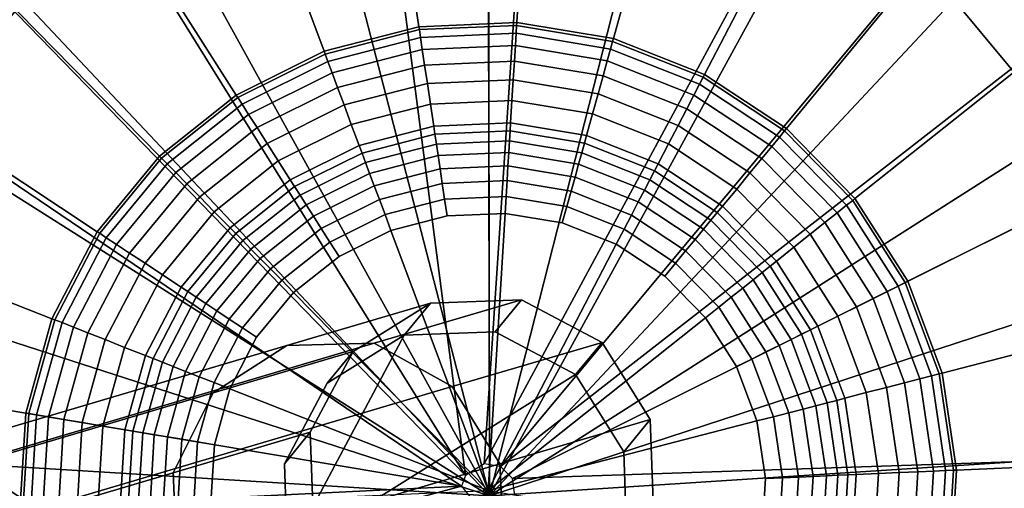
# Model space of a CAD drawing. Extents: x -43.1 to 43.1, y -41.3 to 41.3.
# Tile 457 of 656: x 17.431 to 18.301, y 4.416 to 4.83. Entities that reach past the tile are written whole.
import ezdxf

# ---------------------------------------------------------------- set-up
doc = ezdxf.new("R2010")
doc.units = 0
for name, color, linetype in [('CABLE.1', 18, 'CONTINUOUS'), ('LAMP', 7, 'CONTINUOUS'), ('LAMP_SUPPORT', 18, 'CONTINUOUS'), ('METAL_BASE', 254, 'CONTINUOUS')]:
    doc.layers.add(name, color=color, linetype=linetype)

msp = doc.modelspace()

# ---------------------------------------------------------------- linework, layer by layer
at = {"layer": 'CABLE.1'}
for points in [[(17.6022, 4.5006, 42.693), (17.6672, 4.5424, 42.6681), (17.7941, 4.5799, 43.4384), (17.7258, 4.5371, 43.4438)], [(17.6672, 4.5424, 42.6681), (17.7445, 4.5445, 42.6431), (17.8746, 4.5829, 43.4326), (17.7941, 4.5799, 43.4384)], [(17.7258, 4.5371, 43.4438), (17.7941, 4.5799, 43.4384), (17.7709, 4.5518, 44.6123), (17.7028, 4.5092, 44.6099)], [(17.7445, 4.5445, 42.6431), (17.8134, 4.5063, 42.6247), (17.9457, 4.5453, 43.428), (17.8746, 4.5829, 43.4326)], [(17.7941, 4.5799, 43.4384), (17.8746, 4.5829, 43.4326), (17.8513, 4.5546, 44.614), (17.7709, 4.5518, 44.6123)], [(17.8746, 4.5829, 43.4326), (17.9457, 4.5453, 43.428), (17.9223, 4.5169, 44.6145), (17.8513, 4.5546, 44.614)], [(17.6679, 4.3579, 44.6056), (17.6651, 4.4382, 44.6075), (17.7028, 4.5092, 44.6099), (17.7709, 4.5518, 44.6123)], [(17.6679, 4.3579, 44.6056), (17.7709, 4.5518, 44.6123), (17.8513, 4.5546, 44.614), (17.9223, 4.5169, 44.6145)], [(17.2624, 4.4, 42.006), (17.318, 4.4391, 41.962), (17.6672, 4.5424, 42.6681), (17.6022, 4.5006, 42.693)], [(17.318, 4.4391, 41.962), (17.3858, 4.4383, 41.9177), (17.7445, 4.5445, 42.6431), (17.6672, 4.5424, 42.6681)], [(17.3858, 4.4383, 41.9177), (17.4477, 4.398, 41.8851), (17.8134, 4.5063, 42.6247), (17.7445, 4.5445, 42.6431)], [(17.8134, 4.5063, 42.6247), (17.8553, 4.438, 42.6177), (17.9883, 4.4772, 43.4257), (17.9457, 4.5453, 43.428)], [(17.9457, 4.5453, 43.428), (17.9883, 4.4772, 43.4257), (17.9649, 4.4487, 44.6137), (17.9223, 4.5169, 44.6145)], [(17.5668, 4.4301, 42.7111), (17.6022, 4.5006, 42.693), (17.7258, 4.5371, 43.4438), (17.688, 4.466, 43.4474)], [(17.688, 4.466, 43.4474), (17.7258, 4.5371, 43.4438), (17.7028, 4.5092, 44.6099), (17.6651, 4.4382, 44.6075)], [(17.6679, 4.3579, 44.6056), (17.9223, 4.5169, 44.6145), (17.9649, 4.4487, 44.6137), (17.9677, 4.3684, 44.6118)], [(17.4477, 4.398, 41.8851), (17.4869, 4.3289, 41.8728), (17.8553, 4.438, 42.6177), (17.8134, 4.5063, 42.6247)], [(17.2339, 4.3316, 42.0379), (17.2624, 4.4, 42.006), (17.6022, 4.5006, 42.693), (17.5668, 4.4301, 42.7111)], [(17.8553, 4.438, 42.6177), (17.8591, 4.3579, 42.6241), (17.9911, 4.3968, 43.4265), (17.9883, 4.4772, 43.4257)], [(17.9883, 4.4772, 43.4257), (17.9911, 4.3968, 43.4265), (17.9677, 4.3684, 44.6118), (17.9649, 4.4487, 44.6137)], [(17.5705, 4.35, 42.7175), (17.5668, 4.4301, 42.7111), (17.688, 4.466, 43.4474), (17.6908, 4.3857, 43.4482)], [(17.6908, 4.3857, 43.4482), (17.688, 4.466, 43.4474), (17.6651, 4.4382, 44.6075), (17.6679, 4.3579, 44.6056)], [(16.8485, 4.2788, 41.2814), (16.9022, 4.236, 41.2391), (17.4477, 4.398, 41.8851), (17.3858, 4.4383, 41.9177)], [(17.4869, 4.3289, 41.8728), (17.4932, 4.2495, 41.8841), (17.8591, 4.3579, 42.6241), (17.8553, 4.438, 42.6177)], [(17.2401, 4.2522, 42.0493), (17.2339, 4.3316, 42.0379), (17.5668, 4.4301, 42.7111), (17.5705, 4.35, 42.7175)]]:
    msp.add_3dface(points, dxfattribs=at)
at = {"layer": 'LAMP'}
for points in [[(17.6566, 5.1431, 49.367), (17.8463, 4.4098, 49.367), (17.845, 5.1672, 49.367)], [(18.0334, 5.1438, 49.367), (17.845, 5.1672, 49.367), (17.8463, 4.4098, 49.367), (18.21, 5.0742, 49.367)], [(17.4802, 5.0729, 49.367), (17.3268, 4.961, 49.367), (17.8463, 4.4098, 49.367), (17.6566, 5.1431, 49.367)], [(18.3638, 4.9629, 49.367), (18.21, 5.0742, 49.367), (17.8463, 4.4098, 49.367), (18.4851, 4.8168, 49.367)], [(17.5562, 4.9353, 52.4972), (17.696, 4.9909, 52.4972), (17.8452, 5.01, 52.4972), (17.8463, 4.4098, 52.4972)], [(17.8452, 5.01, 52.4972), (17.9945, 4.9914, 52.4972), (17.8463, 4.4098, 52.4972)], [(18.1345, 4.9363, 52.4972), (18.2564, 4.8481, 52.4972), (17.8463, 4.4098, 52.4972), (17.9945, 4.9914, 52.4972)], [(17.2061, 4.8145, 49.367), (17.1255, 4.6426, 49.367), (17.8463, 4.4098, 49.367), (17.3268, 4.961, 49.367)], [(17.4347, 4.8466, 52.4972), (17.5562, 4.9353, 52.4972), (17.8463, 4.4098, 52.4972), (17.339, 4.7305, 52.4972)], [(17.2501, 4.7867, 52.4759), (17.3626, 4.9231, 52.4759), (17.4347, 4.8466, 52.4972), (17.339, 4.7305, 52.4972)], [(18.3282, 4.9248, 52.4759), (18.4411, 4.7888, 52.4759), (18.3525, 4.7323, 52.4972), (18.2564, 4.8481, 52.4972)], [(18.3525, 4.7323, 52.4972), (18.4168, 4.5963, 52.4972), (17.8463, 4.4098, 52.4972), (18.2564, 4.8481, 52.4972)], [(18.5662, 4.6451, 49.367), (18.4851, 4.8168, 49.367), (17.8463, 4.4098, 49.367), (18.6021, 4.4587, 49.367)], [(17.2751, 4.5943, 52.4972), (17.339, 4.7305, 52.4972), (17.8463, 4.4098, 52.4972), (17.2472, 4.4465, 52.4972)], [(17.0903, 4.4561, 49.367), (17.1025, 4.2666, 49.367), (17.8463, 4.4098, 49.367), (17.1255, 4.6426, 49.367)], [(18.4452, 4.4485, 52.4972), (18.436, 4.2984, 52.4972), (17.8463, 4.4098, 52.4972), (18.4168, 4.5963, 52.4972)], [(18.5905, 4.2692, 49.367), (18.6021, 4.4587, 49.367), (17.8463, 4.4098, 49.367), (18.5322, 4.0885, 49.367)], [(17.2569, 4.2963, 52.4972), (17.2472, 4.4465, 52.4972), (17.8463, 4.4098, 52.4972), (17.3037, 4.1533, 52.4972)]]:
    msp.add_3dface(points, dxfattribs=at)
at = {"layer": 'LAMP_SUPPORT'}
for points in [[(17.8416, 4.4381, 48.7749), (17.8252, 4.4277, 48.7749), (17.7038, 5.3601, 48.7749), (17.9035, 5.3688, 48.7749)], [(17.8416, 4.4381, 48.7749), (17.9035, 5.3688, 48.7749), (18.1006, 5.3358, 48.7749), (18.2866, 5.2625, 48.7749)], [(17.8252, 4.4277, 48.7749), (17.3314, 5.2208, 48.7749), (17.5103, 5.31, 48.7749), (17.7038, 5.3601, 48.7749)], [(17.8561, 4.4357, 48.7749), (17.8416, 4.4381, 48.7749), (18.2866, 5.2625, 48.7749), (18.4532, 5.1522, 48.7749)], [(17.8252, 4.4277, 48.7749), (17.1749, 5.0964, 48.7749), (17.3314, 5.2208, 48.7749)], [(17.892, 5.1812, 44.9914), (17.7315, 5.1742, 44.9914), (17.7839, 4.824, 44.9914), (17.8704, 4.8278, 44.9914)], [(18.0504, 5.1547, 44.9914), (17.892, 5.1812, 44.9914), (17.8704, 4.8278, 44.9914), (17.9557, 4.8135, 44.9914)], [(17.7315, 5.1742, 44.9914), (17.5761, 5.134, 44.9914), (17.7001, 4.8023, 44.9914), (17.7839, 4.824, 44.9914)], [(17.8561, 4.4357, 48.7749), (18.4532, 5.1522, 48.7749), (18.5933, 5.0097, 48.7749)], [(18.1998, 5.0959, 44.9914), (18.0504, 5.1547, 44.9914), (17.9557, 4.8135, 44.9914), (18.0363, 4.7818, 44.9914)], [(17.5761, 5.134, 44.9914), (17.4323, 5.0624, 44.9914), (17.6226, 4.7637, 44.9914), (17.7001, 4.8023, 44.9914)], [(17.8252, 4.4277, 48.7749), (17.8215, 4.4184, 48.7749), (17.0478, 4.9422, 48.7749), (17.1749, 5.0964, 48.7749)], [(18.3337, 5.0072, 44.9914), (18.1998, 5.0959, 44.9914), (18.0363, 4.7818, 44.9914), (18.1085, 4.734, 44.9914)], [(17.4323, 5.0624, 44.9914), (17.3066, 4.9624, 44.9914), (17.5549, 4.7098, 44.9914), (17.6226, 4.7637, 44.9914)], [(17.8665, 4.4251, 48.7749), (17.8561, 4.4357, 48.7749), (18.5933, 5.0097, 48.7749), (18.7007, 4.8411, 48.7749)], [(18.4463, 4.8927, 44.9914), (18.3337, 5.0072, 44.9914), (18.1085, 4.734, 44.9914), (18.1691, 4.6722, 44.9914)], [(17.3066, 4.9624, 44.9914), (17.2045, 4.8385, 44.9914), (17.4998, 4.643, 44.9914), (17.5549, 4.7098, 44.9914)], [(17.8215, 4.4184, 48.7749), (16.9021, 4.5723, 48.7749), (16.9555, 4.7649, 48.7749), (17.0478, 4.9422, 48.7749)], [(18.5326, 4.7572, 44.9914), (18.4463, 4.8927, 44.9914), (18.1691, 4.6722, 44.9914), (18.2157, 4.5992, 44.9914)], [(17.2045, 4.8385, 44.9914), (17.1303, 4.696, 44.9914), (17.4598, 4.5662, 44.9914), (17.4998, 4.643, 44.9914)], [(17.8665, 4.4251, 48.7749), (18.7007, 4.8411, 48.7749), (18.7707, 4.6539, 48.7749), (18.8003, 4.4562, 48.7749)], [(17.8704, 4.8278, 44.9914), (17.7839, 4.824, 44.9914), (17.7843, 4.8214, 44.9718), (17.8702, 4.8252, 44.9718)], [(17.9557, 4.8135, 44.9914), (17.8704, 4.8278, 44.9914), (17.8702, 4.8252, 44.9718), (17.955, 4.811, 44.9718)], [(17.7839, 4.824, 44.9914), (17.7001, 4.8023, 44.9914), (17.701, 4.7999, 44.9718), (17.7843, 4.8214, 44.9718)], [(17.7843, 4.8214, 44.9718), (17.701, 4.7999, 44.9718), (17.7034, 4.7934, 44.9195), (17.7853, 4.8145, 44.9195)], [(17.8702, 4.8252, 44.9718), (17.7843, 4.8214, 44.9718), (17.7853, 4.8145, 44.9195), (17.8698, 4.8182, 44.9195)], [(17.8698, 4.8182, 44.9195), (17.7853, 4.8145, 44.9195), (17.7869, 4.8039, 44.8443), (17.8691, 4.8075, 44.8443)], [(17.9532, 4.8043, 44.9195), (17.8698, 4.8182, 44.9195), (17.8691, 4.8075, 44.8443), (17.9503, 4.7939, 44.8443)], [(17.955, 4.811, 44.9718), (17.8702, 4.8252, 44.9718), (17.8698, 4.8182, 44.9195), (17.9532, 4.8043, 44.9195)], [(17.7853, 4.8145, 44.9195), (17.7034, 4.7934, 44.9195), (17.7072, 4.7833, 44.8443), (17.7869, 4.8039, 44.8443)], [(18.0351, 4.7794, 44.9718), (17.955, 4.811, 44.9718), (17.9532, 4.8043, 44.9195), (18.0319, 4.7733, 44.9195)], [(18.0363, 4.7818, 44.9914), (17.9557, 4.8135, 44.9914), (17.955, 4.811, 44.9718), (18.0351, 4.7794, 44.9718)], [(17.7001, 4.8023, 44.9914), (17.6226, 4.7637, 44.9914), (17.624, 4.7615, 44.9718), (17.701, 4.7999, 44.9718)], [(17.7869, 4.8039, 44.8443), (17.7072, 4.7833, 44.8443), (17.712, 4.7703, 44.756), (17.7889, 4.7902, 44.756)], [(17.8691, 4.8075, 44.8443), (17.7869, 4.8039, 44.8443), (17.7889, 4.7902, 44.756), (17.8683, 4.7937, 44.756)], [(17.9503, 4.7939, 44.8443), (17.8691, 4.8075, 44.8443), (17.8683, 4.7937, 44.756), (17.9466, 4.7806, 44.756)], [(18.0319, 4.7733, 44.9195), (17.9532, 4.8043, 44.9195), (17.9503, 4.7939, 44.8443), (18.0269, 4.7637, 44.8443)], [(17.701, 4.7999, 44.9718), (17.624, 4.7615, 44.9718), (17.6278, 4.7556, 44.9195), (17.7034, 4.7934, 44.9195)], [(17.7034, 4.7934, 44.9195), (17.6278, 4.7556, 44.9195), (17.6335, 4.7466, 44.8443), (17.7072, 4.7833, 44.8443)], [(17.8683, 4.7937, 44.756), (17.7889, 4.7902, 44.756), (17.7914, 4.7739, 44.6643), (17.8673, 4.7772, 44.6643)], [(17.9466, 4.7806, 44.756), (17.8683, 4.7937, 44.756), (17.8673, 4.7772, 44.6643), (17.9422, 4.7647, 44.6643)], [(18.0269, 4.7637, 44.8443), (17.9503, 4.7939, 44.8443), (17.9466, 4.7806, 44.756), (18.0205, 4.7514, 44.756)], [(17.7889, 4.7902, 44.756), (17.712, 4.7703, 44.756), (17.7178, 4.7549, 44.6643), (17.7914, 4.7739, 44.6643)], [(17.7072, 4.7833, 44.8443), (17.6335, 4.7466, 44.8443), (17.641, 4.7349, 44.756), (17.712, 4.7703, 44.756)], [(17.8673, 4.7772, 44.6643), (17.7914, 4.7739, 44.6643), (17.7941, 4.7557, 44.5791), (17.8661, 4.7589, 44.5791)], [(17.9422, 4.7647, 44.6643), (17.8673, 4.7772, 44.6643), (17.8661, 4.7589, 44.5791), (17.9373, 4.747, 44.5791)], [(18.0205, 4.7514, 44.756), (17.9466, 4.7806, 44.756), (17.9422, 4.7647, 44.6643), (18.0129, 4.7369, 44.6643)], [(18.1068, 4.732, 44.9718), (18.0351, 4.7794, 44.9718), (18.0319, 4.7733, 44.9195), (18.1024, 4.7266, 44.9195)], [(18.1085, 4.734, 44.9914), (18.0363, 4.7818, 44.9914), (18.0351, 4.7794, 44.9718), (18.1068, 4.732, 44.9718)], [(17.712, 4.7703, 44.756), (17.641, 4.7349, 44.756), (17.6498, 4.721, 44.6643), (17.7178, 4.7549, 44.6643)], [(17.7914, 4.7739, 44.6643), (17.7178, 4.7549, 44.6643), (17.7242, 4.7377, 44.5791), (17.7941, 4.7557, 44.5791)], [(18.1024, 4.7266, 44.9195), (18.0319, 4.7733, 44.9195), (18.0269, 4.7637, 44.8443), (18.0956, 4.7183, 44.8443)], [(17.6226, 4.7637, 44.9914), (17.5549, 4.7098, 44.9914), (17.5567, 4.7079, 44.9718), (17.624, 4.7615, 44.9718)], [(17.624, 4.7615, 44.9718), (17.5567, 4.7079, 44.9718), (17.5616, 4.703, 44.9195), (17.6278, 4.7556, 44.9195)], [(17.8661, 4.7589, 44.5791), (17.7941, 4.7557, 44.5791), (17.797, 4.7362, 44.5101), (17.8649, 4.7391, 44.5101)], [(17.9373, 4.747, 44.5791), (17.8661, 4.7589, 44.5791), (17.8649, 4.7391, 44.5101), (17.932, 4.7279, 44.5101)], [(18.0129, 4.7369, 44.6643), (17.9422, 4.7647, 44.6643), (17.9373, 4.747, 44.5791), (18.0044, 4.7205, 44.5791)], [(18.0956, 4.7183, 44.8443), (18.0269, 4.7637, 44.8443), (18.0205, 4.7514, 44.756), (18.0867, 4.7076, 44.756)], [(17.6278, 4.7556, 44.9195), (17.5616, 4.703, 44.9195), (17.5691, 4.6953, 44.8443), (17.6335, 4.7466, 44.8443)], [(17.7178, 4.7549, 44.6643), (17.6498, 4.721, 44.6643), (17.6597, 4.7055, 44.5791), (17.7242, 4.7377, 44.5791)], [(17.7941, 4.7557, 44.5791), (17.7242, 4.7377, 44.5791), (17.7312, 4.7192, 44.5101), (17.797, 4.7362, 44.5101)], [(18.0867, 4.7076, 44.756), (18.0205, 4.7514, 44.756), (18.0129, 4.7369, 44.6643), (18.0763, 4.6949, 44.6643)], [(18.5888, 4.6068, 44.9914), (18.5326, 4.7572, 44.9914), (18.2157, 4.5992, 44.9914), (18.246, 4.5181, 44.9914)], [(17.6335, 4.7466, 44.8443), (17.5691, 4.6953, 44.8443), (17.5788, 4.6854, 44.756), (17.641, 4.7349, 44.756)], [(18.0044, 4.7205, 44.5791), (17.9373, 4.747, 44.5791), (17.932, 4.7279, 44.5101), (17.9953, 4.703, 44.5101)], [(17.641, 4.7349, 44.756), (17.5788, 4.6854, 44.756), (17.5903, 4.6737, 44.6643), (17.6498, 4.721, 44.6643)], [(17.7242, 4.7377, 44.5791), (17.6597, 4.7055, 44.5791), (17.6703, 4.6888, 44.5101), (17.7312, 4.7192, 44.5101)], [(17.797, 4.7362, 44.5101), (17.7312, 4.7192, 44.5101), (17.7337, 4.7125, 44.4929), (17.7981, 4.7291, 44.4929)], [(17.8649, 4.7391, 44.5101), (17.797, 4.7362, 44.5101), (17.7981, 4.7291, 44.4929), (17.8645, 4.732, 44.4929)], [(17.8645, 4.732, 44.4929), (17.7981, 4.7291, 44.4929), (17.7994, 4.7204, 44.477), (17.864, 4.7232, 44.477)], [(17.9301, 4.7211, 44.4929), (17.8645, 4.732, 44.4929), (17.864, 4.7232, 44.477), (17.9278, 4.7126, 44.477)], [(17.932, 4.7279, 44.5101), (17.8649, 4.7391, 44.5101), (17.8645, 4.732, 44.4929), (17.9301, 4.7211, 44.4929)], [(18.0763, 4.6949, 44.6643), (18.0129, 4.7369, 44.6643), (18.0044, 4.7205, 44.5791), (18.0646, 4.6807, 44.5791)], [(18.1671, 4.6706, 44.9718), (18.1068, 4.732, 44.9718), (18.1024, 4.7266, 44.9195), (18.1616, 4.6663, 44.9195)], [(18.1691, 4.6722, 44.9914), (18.1085, 4.734, 44.9914), (18.1068, 4.732, 44.9718), (18.1671, 4.6706, 44.9718)], [(17.7981, 4.7291, 44.4929), (17.7337, 4.7125, 44.4929), (17.7368, 4.7042, 44.477), (17.7994, 4.7204, 44.477)], [(17.864, 4.7232, 44.477), (17.7994, 4.7204, 44.477), (17.8009, 4.7102, 44.4631), (17.8633, 4.7129, 44.4631)], [(17.9278, 4.7126, 44.477), (17.864, 4.7232, 44.477), (17.8633, 4.7129, 44.4631), (17.925, 4.7026, 44.4631)], [(17.9953, 4.703, 44.5101), (17.932, 4.7279, 44.5101), (17.9301, 4.7211, 44.4929), (17.992, 4.6967, 44.4929)], [(18.1616, 4.6663, 44.9195), (18.1024, 4.7266, 44.9195), (18.0956, 4.7183, 44.8443), (18.1533, 4.6596, 44.8443)], [(17.6498, 4.721, 44.6643), (17.5903, 4.6737, 44.6643), (17.6032, 4.6606, 44.5791), (17.6597, 4.7055, 44.5791)], [(17.7312, 4.7192, 44.5101), (17.6703, 4.6888, 44.5101), (17.6741, 4.6828, 44.4929), (17.7337, 4.7125, 44.4929)], [(17.7994, 4.7204, 44.477), (17.7368, 4.7042, 44.477), (17.7404, 4.6945, 44.4631), (17.8009, 4.7102, 44.4631)], [(17.992, 4.6967, 44.4929), (17.9301, 4.7211, 44.4929), (17.9278, 4.7126, 44.477), (17.9879, 4.6889, 44.477)], [(18.0646, 4.6807, 44.5791), (18.0044, 4.7205, 44.5791), (17.9953, 4.703, 44.5101), (18.052, 4.6655, 44.5101)], [(18.1533, 4.6596, 44.8443), (18.0956, 4.7183, 44.8443), (18.0867, 4.7076, 44.756), (18.1424, 4.651, 44.756)], [(17.5549, 4.7098, 44.9914), (17.4998, 4.643, 44.9914), (17.502, 4.6416, 44.9718), (17.5567, 4.7079, 44.9718)], [(17.5567, 4.7079, 44.9718), (17.502, 4.6416, 44.9718), (17.5078, 4.6377, 44.9195), (17.5616, 4.703, 44.9195)], [(17.6597, 4.7055, 44.5791), (17.6032, 4.6606, 44.5791), (17.6171, 4.6465, 44.5101), (17.6703, 4.6888, 44.5101)], [(17.7337, 4.7125, 44.4929), (17.6741, 4.6828, 44.4929), (17.6789, 4.6754, 44.477), (17.7368, 4.7042, 44.477)], [(17.8009, 4.7102, 44.4631), (17.7404, 4.6945, 44.4631), (17.7445, 4.6835, 44.4514), (17.8026, 4.6986, 44.4514)], [(17.8633, 4.7129, 44.4631), (17.8009, 4.7102, 44.4631), (17.8026, 4.6986, 44.4514), (17.8626, 4.7012, 44.4514)], [(17.925, 4.7026, 44.4631), (17.8633, 4.7129, 44.4631), (17.8626, 4.7012, 44.4514), (17.9218, 4.6913, 44.4514)], [(17.9879, 4.6889, 44.477), (17.9278, 4.7126, 44.477), (17.925, 4.7026, 44.4631), (17.9831, 4.6797, 44.4631)], [(18.1424, 4.651, 44.756), (18.0867, 4.7076, 44.756), (18.0763, 4.6949, 44.6643), (18.1295, 4.6407, 44.6643)], [(17.5616, 4.703, 44.9195), (17.5078, 4.6377, 44.9195), (17.5167, 4.6318, 44.8443), (17.5691, 4.6953, 44.8443)], [(17.7368, 4.7042, 44.477), (17.6789, 4.6754, 44.477), (17.6844, 4.6666, 44.4631), (17.7404, 4.6945, 44.4631)], [(17.8026, 4.6986, 44.4514), (17.7445, 4.6835, 44.4514), (17.749, 4.6714, 44.4425), (17.8045, 4.6857, 44.4425)], [(17.8626, 4.7012, 44.4514), (17.8026, 4.6986, 44.4514), (17.8045, 4.6857, 44.4425), (17.8618, 4.6882, 44.4425)], [(17.9218, 4.6913, 44.4514), (17.8626, 4.7012, 44.4514), (17.8618, 4.6882, 44.4425), (17.9184, 4.6788, 44.4425)], [(17.9831, 4.6797, 44.4631), (17.925, 4.7026, 44.4631), (17.9218, 4.6913, 44.4514), (17.9777, 4.6693, 44.4514)], [(18.0475, 4.66, 44.4929), (17.992, 4.6967, 44.4929), (17.9879, 4.6889, 44.477), (18.0419, 4.6532, 44.477)], [(18.052, 4.6655, 44.5101), (17.9953, 4.703, 44.5101), (17.992, 4.6967, 44.4929), (18.0475, 4.66, 44.4929)], [(17.1303, 4.696, 44.9914), (17.0874, 4.5413, 44.9914), (17.4367, 4.4828, 44.9914), (17.4598, 4.5662, 44.9914)], [(17.5691, 4.6953, 44.8443), (17.5167, 4.6318, 44.8443), (17.5283, 4.6241, 44.756), (17.5788, 4.6854, 44.756)], [(17.6703, 4.6888, 44.5101), (17.6171, 4.6465, 44.5101), (17.6221, 4.6414, 44.4929), (17.6741, 4.6828, 44.4929)], [(17.7404, 4.6945, 44.4631), (17.6844, 4.6666, 44.4631), (17.6907, 4.6567, 44.4514), (17.7445, 4.6835, 44.4514)], [(17.8618, 4.6882, 44.4425), (17.8045, 4.6857, 44.4425), (17.8066, 4.6718, 44.4368), (17.861, 4.6742, 44.4368)], [(17.9184, 4.6788, 44.4425), (17.8618, 4.6882, 44.4425), (17.861, 4.6742, 44.4368), (17.9146, 4.6652, 44.4368)], [(17.9777, 4.6693, 44.4514), (17.9218, 4.6913, 44.4514), (17.9184, 4.6788, 44.4425), (17.9717, 4.6577, 44.4425)], [(18.0419, 4.6532, 44.477), (17.9879, 4.6889, 44.477), (17.9831, 4.6797, 44.4631), (18.0353, 4.6452, 44.4631)], [(18.1295, 4.6407, 44.6643), (18.0763, 4.6949, 44.6643), (18.0646, 4.6807, 44.5791), (18.1151, 4.6293, 44.5791)], [(17.5788, 4.6854, 44.756), (17.5283, 4.6241, 44.756), (17.542, 4.6151, 44.6643), (17.5903, 4.6737, 44.6643)], [(17.6741, 4.6828, 44.4929), (17.6221, 4.6414, 44.4929), (17.6283, 4.6351, 44.477), (17.6789, 4.6754, 44.477)], [(17.7445, 4.6835, 44.4514), (17.6907, 4.6567, 44.4514), (17.6977, 4.6458, 44.4425), (17.749, 4.6714, 44.4425)], [(17.8045, 4.6857, 44.4425), (17.749, 4.6714, 44.4425), (17.754, 4.6582, 44.4368), (17.8066, 4.6718, 44.4368)], [(18.0353, 4.6452, 44.4631), (17.9831, 4.6797, 44.4631), (17.9777, 4.6693, 44.4514), (18.0278, 4.6361, 44.4514)], [(18.1151, 4.6293, 44.5791), (18.0646, 4.6807, 44.5791), (18.052, 4.6655, 44.5101), (18.0997, 4.617, 44.5101)], [(17.5903, 4.6737, 44.6643), (17.542, 4.6151, 44.6643), (17.5574, 4.6049, 44.5791), (17.6032, 4.6606, 44.5791)], [(17.6789, 4.6754, 44.477), (17.6283, 4.6351, 44.477), (17.6355, 4.6277, 44.4631), (17.6844, 4.6666, 44.4631)], [(17.749, 4.6714, 44.4425), (17.6977, 4.6458, 44.4425), (17.7053, 4.6339, 44.4368), (17.754, 4.6582, 44.4368)], [(17.8066, 4.6718, 44.4368), (17.754, 4.6582, 44.4368), (17.7592, 4.6441, 44.4348), (17.8088, 4.657, 44.4348)], [(17.861, 4.6742, 44.4368), (17.8066, 4.6718, 44.4368), (17.8088, 4.657, 44.4348), (17.8601, 4.6592, 44.4348)], [(17.9146, 4.6652, 44.4368), (17.861, 4.6742, 44.4368), (17.8601, 4.6592, 44.4348), (17.9106, 4.6507, 44.4348)], [(17.9717, 4.6577, 44.4425), (17.9184, 4.6788, 44.4425), (17.9146, 4.6652, 44.4368), (17.9652, 4.6453, 44.4368)], [(18.2133, 4.5981, 44.9718), (18.1671, 4.6706, 44.9718), (18.1616, 4.6663, 44.9195), (18.2071, 4.595, 44.9195)], [(18.2157, 4.5992, 44.9914), (18.1691, 4.6722, 44.9914), (18.1671, 4.6706, 44.9718), (18.2133, 4.5981, 44.9718)], [(17.6844, 4.6666, 44.4631), (17.6355, 4.6277, 44.4631), (17.6437, 4.6194, 44.4514), (17.6907, 4.6567, 44.4514)], [(17.9652, 4.6453, 44.4368), (17.9146, 4.6652, 44.4368), (17.9106, 4.6507, 44.4348), (17.9583, 4.6319, 44.4348)], [(18.0278, 4.6361, 44.4514), (17.9777, 4.6693, 44.4514), (17.9717, 4.6577, 44.4425), (18.0195, 4.6261, 44.4425)], [(18.0997, 4.617, 44.5101), (18.052, 4.6655, 44.5101), (18.0475, 4.66, 44.4929), (18.0941, 4.6125, 44.4929)], [(18.2071, 4.595, 44.9195), (18.1616, 4.6663, 44.9195), (18.1533, 4.6596, 44.8443), (18.1975, 4.5902, 44.8443)], [(17.6032, 4.6606, 44.5791), (17.5574, 4.6049, 44.5791), (17.5738, 4.594, 44.5101), (17.6171, 4.6465, 44.5101)], [(17.6907, 4.6567, 44.4514), (17.6437, 4.6194, 44.4514), (17.6528, 4.6101, 44.4425), (17.6977, 4.6458, 44.4425)], [(17.754, 4.6582, 44.4368), (17.7053, 4.6339, 44.4368), (17.7134, 4.6212, 44.4348), (17.7592, 4.6441, 44.4348)], [(17.8601, 4.6592, 44.4348), (17.8088, 4.657, 44.4348), (17.7592, 4.6441, 44.4348), (17.8451, 4.4145, 44.4348)], [(17.9583, 4.6319, 44.4348), (17.9106, 4.6507, 44.4348), (17.8601, 4.6592, 44.4348), (17.8451, 4.4145, 44.4348)], [(18.0195, 4.6261, 44.4425), (17.9717, 4.6577, 44.4425), (17.9652, 4.6453, 44.4368), (18.0106, 4.6152, 44.4368)], [(18.0872, 4.607, 44.477), (18.0419, 4.6532, 44.477), (18.0353, 4.6452, 44.4631), (18.0791, 4.6006, 44.4631)], [(18.0941, 4.6125, 44.4929), (18.0475, 4.66, 44.4929), (18.0419, 4.6532, 44.477), (18.0872, 4.607, 44.477)], [(18.1975, 4.5902, 44.8443), (18.1533, 4.6596, 44.8443), (18.1424, 4.651, 44.756), (18.1851, 4.584, 44.756)], [(17.6171, 4.6465, 44.5101), (17.5738, 4.594, 44.5101), (17.5798, 4.5901, 44.4929), (17.6221, 4.6414, 44.4929)], [(17.6977, 4.6458, 44.4425), (17.6528, 4.6101, 44.4425), (17.6627, 4.6001, 44.4368), (17.7053, 4.6339, 44.4368)], [(18.0106, 4.6152, 44.4368), (17.9652, 4.6453, 44.4368), (17.9583, 4.6319, 44.4348), (18.001, 4.6037, 44.4348)], [(18.0791, 4.6006, 44.4631), (18.0353, 4.6452, 44.4631), (18.0278, 4.6361, 44.4514), (18.0699, 4.5933, 44.4514)], [(18.1851, 4.584, 44.756), (18.1424, 4.651, 44.756), (18.1295, 4.6407, 44.6643), (18.1704, 4.5766, 44.6643)], [(17.4998, 4.643, 44.9914), (17.4598, 4.5662, 44.9914), (17.4623, 4.5653, 44.9718), (17.502, 4.6416, 44.9718)], [(17.502, 4.6416, 44.9718), (17.4623, 4.5653, 44.9718), (17.4687, 4.5627, 44.9195), (17.5078, 4.6377, 44.9195)], [(17.5078, 4.6377, 44.9195), (17.4687, 4.5627, 44.9195), (17.4787, 4.5588, 44.8443), (17.5167, 4.6318, 44.8443)], [(17.6221, 4.6414, 44.4929), (17.5798, 4.5901, 44.4929), (17.5871, 4.5852, 44.477), (17.6283, 4.6351, 44.477)], [(17.7592, 4.6441, 44.4348), (17.7134, 4.6212, 44.4348), (17.6732, 4.5893, 44.4348), (17.8451, 4.4145, 44.4348)], [(18.0699, 4.5933, 44.4514), (18.0278, 4.6361, 44.4514), (18.0195, 4.6261, 44.4425), (18.0597, 4.5852, 44.4425)], [(18.1704, 4.5766, 44.6643), (18.1295, 4.6407, 44.6643), (18.1151, 4.6293, 44.5791), (18.1539, 4.5684, 44.5791)], [(17.5167, 4.6318, 44.8443), (17.4787, 4.5588, 44.8443), (17.4916, 4.5537, 44.756), (17.5283, 4.6241, 44.756)], [(17.6283, 4.6351, 44.477), (17.5871, 4.5852, 44.477), (17.5958, 4.5795, 44.4631), (17.6355, 4.6277, 44.4631)], [(17.6355, 4.6277, 44.4631), (17.5958, 4.5795, 44.4631), (17.6055, 4.573, 44.4514), (17.6437, 4.6194, 44.4514)], [(17.7053, 4.6339, 44.4368), (17.6627, 4.6001, 44.4368), (17.6732, 4.5893, 44.4348), (17.7134, 4.6212, 44.4348)], [(18.037, 4.5671, 44.4348), (18.001, 4.6037, 44.4348), (17.9583, 4.6319, 44.4348), (17.8451, 4.4145, 44.4348)], [(18.1539, 4.5684, 44.5791), (18.1151, 4.6293, 44.5791), (18.0997, 4.617, 44.5101), (18.1362, 4.5596, 44.5101)], [(17.5283, 4.6241, 44.756), (17.4916, 4.5537, 44.756), (17.5069, 4.5477, 44.6643), (17.542, 4.6151, 44.6643)], [(17.6437, 4.6194, 44.4514), (17.6055, 4.573, 44.4514), (17.6164, 4.5658, 44.4425), (17.6528, 4.6101, 44.4425)], [(18.0597, 4.5852, 44.4425), (18.0195, 4.6261, 44.4425), (18.0106, 4.6152, 44.4368), (18.0487, 4.5764, 44.4368)], [(17.542, 4.6151, 44.6643), (17.5069, 4.5477, 44.6643), (17.524, 4.5409, 44.5791), (17.5574, 4.6049, 44.5791)], [(17.6528, 4.6101, 44.4425), (17.6164, 4.5658, 44.4425), (17.6281, 4.5581, 44.4368), (17.6627, 4.6001, 44.4368)], [(18.0487, 4.5764, 44.4368), (18.0106, 4.6152, 44.4368), (18.001, 4.6037, 44.4348), (18.037, 4.5671, 44.4348)], [(18.1298, 4.5564, 44.4929), (18.0941, 4.6125, 44.4929), (18.0872, 4.607, 44.477), (18.1219, 4.5525, 44.477)], [(18.1362, 4.5596, 44.5101), (18.0997, 4.617, 44.5101), (18.0941, 4.6125, 44.4929), (18.1298, 4.5564, 44.4929)], [(17.5574, 4.6049, 44.5791), (17.524, 4.5409, 44.5791), (17.5424, 4.5337, 44.5101), (17.5738, 4.594, 44.5101)], [(18.1219, 4.5525, 44.477), (18.0872, 4.607, 44.477), (18.0791, 4.6006, 44.4631), (18.1127, 4.5479, 44.4631)], [(18.6126, 4.448, 44.9914), (18.5888, 4.6068, 44.9914), (18.246, 4.5181, 44.9914), (18.2588, 4.4325, 44.9914)], [(17.5738, 4.594, 44.5101), (17.5424, 4.5337, 44.5101), (17.5491, 4.5311, 44.4929), (17.5798, 4.5901, 44.4929)], [(17.6627, 4.6001, 44.4368), (17.6281, 4.5581, 44.4368), (17.6406, 4.5498, 44.4348), (17.6732, 4.5893, 44.4348)], [(18.1022, 4.5426, 44.4514), (18.0699, 4.5933, 44.4514), (18.0597, 4.5852, 44.4425), (18.0905, 4.5369, 44.4425)], [(18.1127, 4.5479, 44.4631), (18.0791, 4.6006, 44.4631), (18.0699, 4.5933, 44.4514), (18.1022, 4.5426, 44.4514)], [(18.2367, 4.5157, 44.9195), (18.2071, 4.595, 44.9195), (18.1975, 4.5902, 44.8443), (18.2263, 4.5131, 44.8443)], [(18.2434, 4.5175, 44.9718), (18.2133, 4.5981, 44.9718), (18.2071, 4.595, 44.9195), (18.2367, 4.5157, 44.9195)], [(18.246, 4.5181, 44.9914), (18.2157, 4.5992, 44.9914), (18.2133, 4.5981, 44.9718), (18.2434, 4.5175, 44.9718)], [(17.5798, 4.5901, 44.4929), (17.5491, 4.5311, 44.4929), (17.5573, 4.5278, 44.477), (17.5871, 4.5852, 44.477)], [(17.5871, 4.5852, 44.477), (17.5573, 4.5278, 44.477), (17.5669, 4.524, 44.4631), (17.5958, 4.5795, 44.4631)], [(17.6732, 4.5893, 44.4348), (17.6406, 4.5498, 44.4348), (17.617, 4.5043, 44.4348), (17.8451, 4.4145, 44.4348)], [(18.0905, 4.5369, 44.4425), (18.0597, 4.5852, 44.4425), (18.0487, 4.5764, 44.4368), (18.0779, 4.5306, 44.4368)], [(18.2129, 4.5096, 44.756), (18.1851, 4.584, 44.756), (18.1704, 4.5766, 44.6643), (18.197, 4.5055, 44.6643)], [(18.2263, 4.5131, 44.8443), (18.1975, 4.5902, 44.8443), (18.1851, 4.584, 44.756), (18.2129, 4.5096, 44.756)], [(17.5958, 4.5795, 44.4631), (17.5669, 4.524, 44.4631), (17.5778, 4.5197, 44.4514), (17.6055, 4.573, 44.4514)], [(18.0779, 4.5306, 44.4368), (18.0487, 4.5764, 44.4368), (18.037, 4.5671, 44.4348), (18.0645, 4.5239, 44.4348)], [(18.197, 4.5055, 44.6643), (18.1704, 4.5766, 44.6643), (18.1539, 4.5684, 44.5791), (18.1791, 4.5009, 44.5791)], [(17.8215, 4.4184, 48.7749), (16.8899, 4.3728, 48.7749), (16.9021, 4.5723, 48.7749)], [(17.4598, 4.5662, 44.9914), (17.4367, 4.4828, 44.9914), (17.4393, 4.4824, 44.9718), (17.4623, 4.5653, 44.9718)], [(17.6055, 4.573, 44.4514), (17.5778, 4.5197, 44.4514), (17.5899, 4.515, 44.4425), (17.6164, 4.5658, 44.4425)], [(18.0824, 4.4759, 44.4348), (18.0645, 4.5239, 44.4348), (18.037, 4.5671, 44.4348), (17.8451, 4.4145, 44.4348)], [(18.1791, 4.5009, 44.5791), (18.1539, 4.5684, 44.5791), (18.1362, 4.5596, 44.5101), (18.16, 4.4959, 44.5101)], [(17.4623, 4.5653, 44.9718), (17.4393, 4.4824, 44.9718), (17.4461, 4.4812, 44.9195), (17.4687, 4.5627, 44.9195)], [(17.4687, 4.5627, 44.9195), (17.4461, 4.4812, 44.9195), (17.4567, 4.4795, 44.8443), (17.4787, 4.5588, 44.8443)], [(17.4787, 4.5588, 44.8443), (17.4567, 4.4795, 44.8443), (17.4704, 4.4772, 44.756), (17.4916, 4.5537, 44.756)], [(17.6164, 4.5658, 44.4425), (17.5899, 4.515, 44.4425), (17.603, 4.5098, 44.4368), (17.6281, 4.5581, 44.4368)], [(17.6281, 4.5581, 44.4368), (17.603, 4.5098, 44.4368), (17.617, 4.5043, 44.4348), (17.6406, 4.5498, 44.4348)], [(18.16, 4.4959, 44.5101), (18.1362, 4.5596, 44.5101), (18.1298, 4.5564, 44.4929), (18.1531, 4.4941, 44.4929)], [(17.4916, 4.5537, 44.756), (17.4704, 4.4772, 44.756), (17.4866, 4.4745, 44.6643), (17.5069, 4.5477, 44.6643)], [(18.1446, 4.4919, 44.477), (18.1219, 4.5525, 44.477), (18.1127, 4.5479, 44.4631), (18.1346, 4.4893, 44.4631)], [(18.1531, 4.4941, 44.4929), (18.1298, 4.5564, 44.4929), (18.1219, 4.5525, 44.477), (18.1446, 4.4919, 44.477)], [(17.0874, 4.5413, 44.9914), (17.0776, 4.381, 44.9914), (17.4314, 4.3964, 44.9914), (17.4367, 4.4828, 44.9914)], [(17.5069, 4.5477, 44.6643), (17.4866, 4.4745, 44.6643), (17.5048, 4.4714, 44.5791), (17.524, 4.5409, 44.5791)], [(17.524, 4.5409, 44.5791), (17.5048, 4.4714, 44.5791), (17.5243, 4.4682, 44.5101), (17.5424, 4.5337, 44.5101)], [(18.1232, 4.4864, 44.4514), (18.1022, 4.5426, 44.4514), (18.0905, 4.5369, 44.4425), (18.1106, 4.4831, 44.4425)], [(18.1346, 4.4893, 44.4631), (18.1127, 4.5479, 44.4631), (18.1022, 4.5426, 44.4514), (18.1232, 4.4864, 44.4514)], [(17.5424, 4.5337, 44.5101), (17.5243, 4.4682, 44.5101), (17.5313, 4.467, 44.4929), (17.5491, 4.5311, 44.4929)], [(18.1106, 4.4831, 44.4425), (18.0905, 4.5369, 44.4425), (18.0779, 4.5306, 44.4368), (18.097, 4.4796, 44.4368)], [(17.5491, 4.5311, 44.4929), (17.5313, 4.467, 44.4929), (17.54, 4.4655, 44.477), (17.5573, 4.5278, 44.477)], [(17.5573, 4.5278, 44.477), (17.54, 4.4655, 44.477), (17.5502, 4.4638, 44.4631), (17.5669, 4.524, 44.4631)], [(17.5669, 4.524, 44.4631), (17.5502, 4.4638, 44.4631), (17.5618, 4.4619, 44.4514), (17.5778, 4.5197, 44.4514)], [(18.097, 4.4796, 44.4368), (18.0779, 4.5306, 44.4368), (18.0645, 4.5239, 44.4348), (18.0824, 4.4759, 44.4348)], [(17.5778, 4.5197, 44.4514), (17.5618, 4.4619, 44.4514), (17.5746, 4.4597, 44.4425), (17.5899, 4.515, 44.4425)], [(17.5899, 4.515, 44.4425), (17.5746, 4.4597, 44.4425), (17.5885, 4.4574, 44.4368), (17.603, 4.5098, 44.4368)], [(18.2492, 4.4321, 44.9195), (18.2367, 4.5157, 44.9195), (18.2263, 4.5131, 44.8443), (18.2385, 4.4316, 44.8443)], [(18.2562, 4.4324, 44.9718), (18.2434, 4.5175, 44.9718), (18.2367, 4.5157, 44.9195), (18.2492, 4.4321, 44.9195)], [(18.2588, 4.4325, 44.9914), (18.246, 4.5181, 44.9914), (18.2434, 4.5175, 44.9718), (18.2562, 4.4324, 44.9718)], [(17.603, 4.5098, 44.4368), (17.5885, 4.4574, 44.4368), (17.6033, 4.4549, 44.4348), (17.617, 4.5043, 44.4348)], [(18.2082, 4.4303, 44.6643), (18.197, 4.5055, 44.6643), (18.1791, 4.5009, 44.5791), (18.1898, 4.4295, 44.5791)], [(18.2246, 4.431, 44.756), (18.2129, 4.5096, 44.756), (18.197, 4.5055, 44.6643), (18.2082, 4.4303, 44.6643)], [(18.2385, 4.4316, 44.8443), (18.2263, 4.5131, 44.8443), (18.2129, 4.5096, 44.756), (18.2246, 4.431, 44.756)], [(17.617, 4.5043, 44.4348), (17.6033, 4.4549, 44.4348), (17.6001, 4.4038, 44.4348), (17.8451, 4.4145, 44.4348)], [(18.1898, 4.4295, 44.5791), (18.1791, 4.5009, 44.5791), (18.16, 4.4959, 44.5101), (18.1701, 4.4287, 44.5101)], [(18.1438, 4.4275, 44.4631), (18.1346, 4.4893, 44.4631), (18.1232, 4.4864, 44.4514), (18.1321, 4.427, 44.4514)], [(18.1541, 4.428, 44.477), (18.1446, 4.4919, 44.477), (18.1346, 4.4893, 44.4631), (18.1438, 4.4275, 44.4631)], [(18.1629, 4.4283, 44.4929), (18.1531, 4.4941, 44.4929), (18.1446, 4.4919, 44.477), (18.1541, 4.428, 44.477)], [(18.1701, 4.4287, 44.5101), (18.16, 4.4959, 44.5101), (18.1531, 4.4941, 44.4929), (18.1629, 4.4283, 44.4929)], [(17.4367, 4.4828, 44.9914), (17.4314, 4.3964, 44.9914), (17.434, 4.3965, 44.9718), (17.4393, 4.4824, 44.9718)], [(17.4393, 4.4824, 44.9718), (17.434, 4.3965, 44.9718), (17.441, 4.3968, 44.9195), (17.4461, 4.4812, 44.9195)], [(17.4461, 4.4812, 44.9195), (17.441, 4.3968, 44.9195), (17.4517, 4.3973, 44.8443), (17.4567, 4.4795, 44.8443)], [(17.4567, 4.4795, 44.8443), (17.4517, 4.3973, 44.8443), (17.4656, 4.3979, 44.756), (17.4704, 4.4772, 44.756)], [(18.105, 4.4258, 44.4368), (18.097, 4.4796, 44.4368), (18.0824, 4.4759, 44.4348), (18.09, 4.4252, 44.4348)], [(18.1191, 4.4264, 44.4425), (18.1106, 4.4831, 44.4425), (18.097, 4.4796, 44.4368), (18.105, 4.4258, 44.4368)], [(18.1321, 4.427, 44.4514), (18.1232, 4.4864, 44.4514), (18.1106, 4.4831, 44.4425), (18.1191, 4.4264, 44.4425)], [(17.4704, 4.4772, 44.756), (17.4656, 4.3979, 44.756), (17.482, 4.3986, 44.6643), (17.4866, 4.4745, 44.6643)], [(17.4866, 4.4745, 44.6643), (17.482, 4.3986, 44.6643), (17.5004, 4.3994, 44.5791), (17.5048, 4.4714, 44.5791)], [(17.5048, 4.4714, 44.5791), (17.5004, 4.3994, 44.5791), (17.5201, 4.4003, 44.5101), (17.5243, 4.4682, 44.5101)], [(18.0869, 4.374, 44.4348), (18.09, 4.4252, 44.4348), (18.0824, 4.4759, 44.4348), (17.8451, 4.4145, 44.4348)], [(17.5243, 4.4682, 44.5101), (17.5201, 4.4003, 44.5101), (17.5272, 4.4006, 44.4929), (17.5313, 4.467, 44.4929)], [(17.5313, 4.467, 44.4929), (17.5272, 4.4006, 44.4929), (17.536, 4.401, 44.477), (17.54, 4.4655, 44.477)], [(17.54, 4.4655, 44.477), (17.536, 4.401, 44.477), (17.5464, 4.4014, 44.4631), (17.5502, 4.4638, 44.4631)], [(17.5502, 4.4638, 44.4631), (17.5464, 4.4014, 44.4631), (17.5581, 4.4019, 44.4514), (17.5618, 4.4619, 44.4514)], [(17.5618, 4.4619, 44.4514), (17.5581, 4.4019, 44.4514), (17.5711, 4.4025, 44.4425), (17.5746, 4.4597, 44.4425)], [(17.5746, 4.4597, 44.4425), (17.5711, 4.4025, 44.4425), (17.5851, 4.4031, 44.4368), (17.5885, 4.4574, 44.4368)], [(17.5885, 4.4574, 44.4368), (17.5851, 4.4031, 44.4368), (17.6001, 4.4038, 44.4348), (17.6033, 4.4549, 44.4348)], [(17.8686, 4.4105, 48.7749), (17.8665, 4.4251, 48.7749), (18.8003, 4.4562, 48.7749), (18.7881, 4.2567, 48.7749)], [(18.6028, 4.2877, 44.9914), (18.6126, 4.448, 44.9914), (18.2588, 4.4325, 44.9914), (18.2535, 4.3461, 44.9914)], [(18.1284, 4.3671, 44.4514), (18.1321, 4.427, 44.4514), (18.1191, 4.4264, 44.4425), (18.1156, 4.3692, 44.4425)], [(18.14, 4.3651, 44.4631), (18.1438, 4.4275, 44.4631), (18.1321, 4.427, 44.4514), (18.1284, 4.3671, 44.4514)], [(18.1502, 4.3634, 44.477), (18.1541, 4.428, 44.477), (18.1438, 4.4275, 44.4631), (18.14, 4.3651, 44.4631)], [(18.1589, 4.362, 44.4929), (18.1629, 4.4283, 44.4929), (18.1541, 4.428, 44.477), (18.1502, 4.3634, 44.477)], [(18.1659, 4.3608, 44.5101), (18.1701, 4.4287, 44.5101), (18.1629, 4.4283, 44.4929), (18.1589, 4.362, 44.4929)], [(18.1854, 4.3575, 44.5791), (18.1898, 4.4295, 44.5791), (18.1701, 4.4287, 44.5101), (18.1659, 4.3608, 44.5101)], [(18.2036, 4.3545, 44.6643), (18.2082, 4.4303, 44.6643), (18.1898, 4.4295, 44.5791), (18.1854, 4.3575, 44.5791)], [(18.2198, 4.3518, 44.756), (18.2246, 4.431, 44.756), (18.2082, 4.4303, 44.6643), (18.2036, 4.3545, 44.6643)], [(18.2335, 4.3495, 44.8443), (18.2385, 4.4316, 44.8443), (18.2246, 4.431, 44.756), (18.2198, 4.3518, 44.756)], [(18.244, 4.3477, 44.9195), (18.2492, 4.4321, 44.9195), (18.2385, 4.4316, 44.8443), (18.2335, 4.3495, 44.8443)], [(18.2509, 4.3466, 44.9718), (18.2562, 4.4324, 44.9718), (18.2492, 4.4321, 44.9195), (18.244, 4.3477, 44.9195)], [(18.2535, 4.3461, 44.9914), (18.2588, 4.4325, 44.9914), (18.2562, 4.4324, 44.9718), (18.2509, 4.3466, 44.9718)], [(17.8215, 4.4184, 48.7749), (16.9194, 4.1751, 48.7749), (16.8899, 4.3728, 48.7749)], [(17.8215, 4.4184, 48.7749), (17.8436, 4.3906, 48.7749), (16.9894, 3.9879, 48.7749), (16.9194, 4.1751, 48.7749)], [(18.1017, 4.3715, 44.4368), (18.105, 4.4258, 44.4368), (18.09, 4.4252, 44.4348), (18.0869, 4.374, 44.4348)], [(18.1156, 4.3692, 44.4425), (18.1191, 4.4264, 44.4425), (18.105, 4.4258, 44.4368), (18.1017, 4.3715, 44.4368)]]:
    msp.add_3dface(points, dxfattribs=at)
at = {"layer": 'METAL_BASE'}
for points in [[(27.0036, 32.0474, 30.106), (27.0311, 32.0239, 30.241), (0.867, 1.3896, 30.241), (0.8395, 1.4131, 30.106)], [(27.0311, 32.0239, 29.9709), (27.0036, 32.0474, 30.106), (0.8395, 1.4131, 30.106), (0.867, 1.3896, 29.9709)], [(27.0311, 32.0239, 30.241), (27.1063, 31.9597, 30.3399), (0.9422, 1.3254, 30.3399), (0.867, 1.3896, 30.241)], [(27.1063, 31.9597, 29.872), (27.0311, 32.0239, 29.9709), (0.867, 1.3896, 29.9709), (0.9422, 1.3254, 29.872)], [(27.1063, 31.9597, 30.3399), (27.209, 31.8719, 30.3761), (1.0449, 1.2377, 30.3761), (0.9422, 1.3254, 30.3399)], [(27.209, 31.8719, 29.8358), (27.1063, 31.9597, 29.872), (0.9422, 1.3254, 29.872), (1.0449, 1.2377, 29.8358)], [(27.209, 31.8719, 30.3761), (27.3117, 31.7842, 30.3399), (1.1476, 1.15, 30.3399), (1.0449, 1.2377, 30.3761)], [(27.3117, 31.7842, 29.872), (27.209, 31.8719, 29.8358), (1.0449, 1.2377, 29.8358), (1.1476, 1.15, 29.872)], [(27.3117, 31.7842, 30.3399), (27.3869, 31.72, 30.241), (1.2228, 1.0858, 30.241), (1.1476, 1.15, 30.3399)], [(27.3869, 31.72, 29.9709), (27.3117, 31.7842, 29.872), (1.1476, 1.15, 29.872), (1.2228, 1.0858, 29.9709)], [(27.3869, 31.72, 30.241), (27.4144, 31.6965, 30.106), (1.2503, 1.0623, 30.106), (1.2228, 1.0858, 30.241)], [(27.4144, 31.6965, 30.106), (27.3869, 31.72, 29.9709), (1.2228, 1.0858, 29.9709), (1.2503, 1.0623, 30.106)], [(25.8107, 20.3207, 20.312), (25.8329, 20.2921, 20.447), (1.159, 1.1418, 20.447), (1.1368, 1.1704, 20.312)], [(25.8329, 20.2921, 20.1769), (25.8107, 20.3207, 20.312), (1.1368, 1.1704, 20.312), (1.159, 1.1418, 20.1769)], [(25.8329, 20.2921, 20.447), (25.8935, 20.214, 20.5459), (1.2196, 1.0637, 20.5459), (1.159, 1.1418, 20.447)], [(25.8935, 20.214, 20.0781), (25.8329, 20.2921, 20.1769), (1.159, 1.1418, 20.1769), (1.2196, 1.0637, 20.0781)], [(25.8935, 20.214, 20.5459), (25.9763, 20.1073, 20.5821), (1.3024, 0.9571, 20.5821), (1.2196, 1.0637, 20.5459)], [(25.9763, 20.1073, 20.0419), (25.8935, 20.214, 20.0781), (1.2196, 1.0637, 20.0781), (1.3024, 0.9571, 20.0419)], [(25.9763, 20.1073, 20.5821), (26.0591, 20.0006, 20.5459), (1.3852, 0.8504, 20.5459), (1.3024, 0.9571, 20.5821)], [(26.0591, 20.0006, 20.0781), (25.9763, 20.1073, 20.0419), (1.3024, 0.9571, 20.0419), (1.3852, 0.8504, 20.0781)], [(26.0591, 20.0006, 20.5459), (26.1197, 19.9225, 20.447), (1.4459, 0.7723, 20.447), (1.3852, 0.8504, 20.5459)], [(26.1197, 19.9225, 20.1769), (26.0591, 20.0006, 20.0781), (1.3852, 0.8504, 20.0781), (1.4459, 0.7723, 20.1769)], [(26.1197, 19.9225, 20.447), (26.1419, 19.8939, 20.312), (1.468, 0.7437, 20.312), (1.4459, 0.7723, 20.447)], [(26.1419, 19.8939, 20.312), (26.1197, 19.9225, 20.1769), (1.4459, 0.7723, 20.1769), (1.468, 0.7437, 20.312)]]:
    msp.add_3dface(points, dxfattribs=at)

doc.saveas('drawing.dxf')
